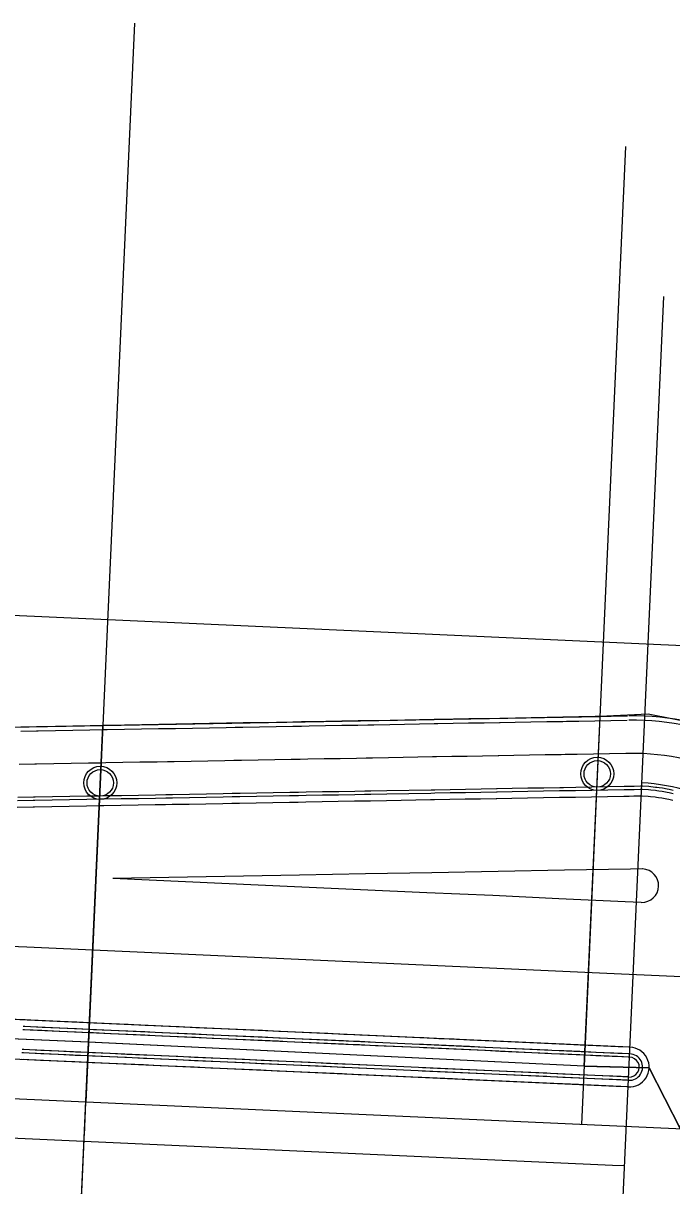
# Model space of a CAD drawing. Extents: x -70 to 701944, y -4 to 666871.
# Drawn here: x 665584.8 to 665682.8, y 656643.3 to 656819 of the extents above; entities that cross this region are included whole.
import ezdxf

# ---------------------------------------------------------------- set-up
doc = ezdxf.new("R2010")
doc.units = 0
for name, color, linetype in [('R_Detour', 7, 'Continuous'), ('R_Draft', 7, 'Continuous'), ('R_Drive', 7, 'Continuous'), ('R_Horz Alg', 7, 'Continuous'), ('R_No Plot', 7, 'Continuous'), ('R_Proposed Road', 7, 'Continuous'), ('R_ROW', 7, 'Continuous'), ('R_Striping', 7, 'Continuous'), ('R_Water', 7, 'Continuous')]:
    doc.layers.add(name, color=color, linetype=linetype)

msp = doc.modelspace()

# ---------------------------------------------------------------- linework, layer by layer
at = {"layer": 'R_Detour'}
for p, q in [((665601.62, 656819), (665594.25, 656655.91)), ((665675.86, 656800.36), (665669.18, 656652.52)), ((665588.06, 656518.93), (665594.25, 656655.91))]:
    msp.add_line(p, q, dxfattribs=at)
at = {"layer": 'R_Draft'}
msp.add_line((665672.15, 656567.33), (665681.65, 656777.68), dxfattribs=at)
msp.add_arc((665677.11, 656677.19), 27, 25.2312, 87.4085, dxfattribs=at)
at = {"layer": 'R_Drive'}
msp.add_lwpolyline([(665676.11, 656713.6), (665673.65, 656713.56), (665671.21, 656713.51), (665668.78, 656713.47), (665666.92, 656713.43), (665666.36, 656713.42), (665663.95, 656713.38), (665661.55, 656713.34), (665659.17, 656713.29), (665656.91, 656713.25), (665656.8, 656713.25), (665654.45, 656713.21), (665652.11, 656713.17), (665649.79, 656713.12), (665647.49, 656713.08), (665646.89, 656713.07), (665640.21, 656712.95), (665637.81, 656712.91), (665636.87, 656712.89), (665635.38, 656712.86), (665632.94, 656712.82), (665630.49, 656712.78), (665628.02, 656712.73), (665626.85, 656712.71), (665625.54, 656712.69), (665623.04, 656712.64), (665620.53, 656712.59), (665618.01, 656712.55), (665616.83, 656712.53), (665615.48, 656712.5), (665612.93, 656712.46), (665610.38, 656712.41), (665607.82, 656712.36), (665606.81, 656712.35), (665605.24, 656712.32), (665602.66, 656712.27), (665600.07, 656712.22), (665597.47, 656712.18), (665596.8, 656712.17), (665594.87, 656712.13), (665592.26, 656712.08), (665589.64, 656712.04), (665587.02, 656711.99), (665586.78, 656711.98), (665584.4, 656711.94)], dxfattribs=at)
at = {"layer": 'R_Horz Alg'}
msp.add_line((667725.26, 656559.62), (664961.47, 656684.5), dxfattribs=at)
msp.add_lwpolyline([(665594.03, 656650.91), (665594.25, 656655.91)], dxfattribs=at)
at = {"layer": 'R_No Plot'}
for p, q in [((667813.84, 656555.62), (664810.54, 656691.32)), ((667725.26, 656559.62), (664961.47, 656684.5))]:
    msp.add_line(p, q, dxfattribs=at)
for points in [[(665596.83, 656712.83), (665671.96, 656714.19), (665669.58, 656661.33), (665594.66, 656664.95)], [(665686.93, 656713.03), (665679.27, 656714.53), (665671.96, 656714.19), (665669.56, 656661.33), (665679.41, 656661.07), (665684.16, 656651.84)], [(665496.64, 656711.02), (665596.83, 656712.83), (665594.62, 656664.96), (665494.74, 656669.27)], [(665494.74, 656669.27), (665491.76, 656602.98), (665546.7, 656600.49), (665591.55, 656595.97), (665594.66, 656664.95)], [(665694.15, 656651.39), (665684.16, 656651.84), (665679.41, 656661.07), (665669.58, 656661.33), (665594.62, 656664.96), (665591.55, 656595.97), (665625.94, 656584.94), (665653.94, 656571.2), (665676.66, 656563.49), (665690.05, 656560.65)]]:
    msp.add_lwpolyline(points, close=True, dxfattribs=at)
for centre in [(665671.57, 656705.53), (665596.43, 656704.17)]:
    msp.add_circle(centre, 2.5, dxfattribs=at)
at = {"layer": 'R_Proposed Road'}
for p, q in [((665676.53, 656664.2), (665476.73, 656673.23)), ((665676.26, 656658.21), (665476.46, 656667.23))]:
    msp.add_line(p, q, dxfattribs=at)
for points in [[(665676.14, 656714.27), (665673.68, 656714.22), (665671.24, 656714.18), (665668.81, 656714.13), (665666.95, 656714.1), (665666.39, 656714.09), (665663.98, 656714.05), (665661.58, 656714), (665659.2, 656713.96), (665656.94, 656713.92), (665656.83, 656713.92), (665654.48, 656713.87), (665652.14, 656713.83), (665649.82, 656713.79), (665647.52, 656713.75), (665646.92, 656713.74), (665640.24, 656713.62), (665637.84, 656713.57), (665636.9, 656713.56), (665635.41, 656713.53), (665632.97, 656713.49), (665630.52, 656713.44), (665628.05, 656713.4), (665626.88, 656713.38), (665625.57, 656713.35), (665623.07, 656713.31), (665620.56, 656713.26), (665618.04, 656713.22), (665616.86, 656713.19), (665615.51, 656713.17), (665612.96, 656713.12), (665610.41, 656713.08), (665607.85, 656713.03), (665606.84, 656713.01), (665605.27, 656712.98), (665602.69, 656712.94), (665600.1, 656712.89), (665597.5, 656712.84), (665596.83, 656712.83), (665594.9, 656712.8), (665592.29, 656712.75), (665589.67, 656712.7), (665587.05, 656712.65), (665586.81, 656712.65), (665584.43, 656712.61)], [(665676.11, 656713.6), (665673.65, 656713.56), (665671.21, 656713.51), (665668.78, 656713.47), (665666.92, 656713.43), (665666.36, 656713.42), (665663.95, 656713.38), (665661.55, 656713.34), (665659.17, 656713.29), (665656.91, 656713.25), (665656.8, 656713.25), (665654.45, 656713.21), (665652.11, 656713.17), (665649.79, 656713.12), (665647.49, 656713.08), (665646.89, 656713.07), (665640.21, 656712.95), (665637.81, 656712.91), (665636.87, 656712.89), (665635.38, 656712.86), (665632.94, 656712.82), (665630.49, 656712.78), (665628.02, 656712.73), (665626.85, 656712.71), (665625.54, 656712.69), (665623.04, 656712.64), (665620.53, 656712.59), (665618.01, 656712.55), (665616.83, 656712.53), (665615.48, 656712.5), (665612.93, 656712.46), (665610.38, 656712.41), (665607.82, 656712.36), (665606.81, 656712.35), (665605.24, 656712.32), (665602.66, 656712.27), (665600.07, 656712.22), (665597.47, 656712.18), (665596.8, 656712.17), (665594.87, 656712.13), (665592.26, 656712.08), (665589.64, 656712.04), (665587.02, 656711.99), (665586.78, 656711.98), (665584.4, 656711.94)], [(665676.42, 656708.62), (665676.12, 656708.61), (665675.88, 656708.61), (665673.43, 656708.56), (665670.98, 656708.52), (665668.55, 656708.47), (665666.7, 656708.44), (665666.13, 656708.43), (665663.72, 656708.39), (665661.33, 656708.34), (665658.94, 656708.3), (665656.68, 656708.26), (665656.58, 656708.26), (665654.23, 656708.21), (665651.89, 656708.17), (665649.57, 656708.13), (665647.26, 656708.09), (665646.66, 656708.08), (665639.99, 656707.96), (665637.58, 656707.91), (665636.64, 656707.9), (665635.16, 656707.87), (665632.72, 656707.82), (665630.26, 656707.78), (665627.79, 656707.74), (665626.63, 656707.71), (665625.31, 656707.69), (665622.81, 656707.65), (665620.31, 656707.6), (665617.78, 656707.55), (665616.61, 656707.53), (665615.25, 656707.51), (665612.71, 656707.46), (665610.15, 656707.42), (665607.59, 656707.37), (665606.59, 656707.35), (665605.02, 656707.32), (665602.43, 656707.28), (665599.84, 656707.23), (665597.25, 656707.18), (665596.57, 656707.17), (665594.64, 656707.14), (665592.03, 656707.09), (665589.42, 656707.04), (665586.8, 656706.99), (665586.55, 656706.99), (665584.17, 656706.95)], [(665678.3, 656703.66), (665678.12, 656703.66), (665677.15, 656703.64), (665676.49, 656703.63), (665675.89, 656703.62), (665675.66, 656703.61), (665673.2, 656703.57), (665670.76, 656703.52), (665668.33, 656703.48), (665666.47, 656703.44), (665665.9, 656703.43), (665663.5, 656703.39), (665661.1, 656703.35), (665658.72, 656703.3), (665656.45, 656703.26), (665656.35, 656703.26), (665654, 656703.22), (665651.66, 656703.18), (665649.34, 656703.13), (665647.04, 656703.09), (665646.44, 656703.08), (665639.76, 656702.96), (665637.35, 656702.92), (665636.42, 656702.9), (665634.93, 656702.87), (665632.49, 656702.83), (665630.04, 656702.79), (665627.57, 656702.74), (665626.4, 656702.72), (665625.09, 656702.7), (665622.59, 656702.65), (665620.08, 656702.61), (665617.56, 656702.56), (665616.38, 656702.54), (665615.03, 656702.51), (665612.48, 656702.47), (665609.93, 656702.42), (665607.36, 656702.37), (665606.36, 656702.36), (665604.79, 656702.33), (665602.21, 656702.28), (665599.62, 656702.23), (665597.02, 656702.19), (665596.34, 656702.18), (665594.42, 656702.14), (665591.81, 656702.09), (665589.19, 656702.05), (665586.57, 656702), (665586.33, 656701.99), (665583.95, 656701.95)], [(665683.05, 656703.03), (665682.46, 656703.16), (665682.16, 656703.22), (665681.43, 656703.35), (665680.92, 656703.42), (665680.59, 656703.47), (665680.39, 656703.49), (665679.67, 656703.57), (665679.35, 656703.6), (665678.41, 656703.67), (665678.31, 656703.67), (665678.3, 656703.66)], [(665678.24, 656702.16), (665678.05, 656702.16), (665677.08, 656702.14), (665676.42, 656702.13), (665675.83, 656702.12), (665675.59, 656702.11), (665673.13, 656702.07), (665670.69, 656702.02), (665668.26, 656701.98), (665666.41, 656701.95), (665665.84, 656701.94), (665663.43, 656701.89), (665661.03, 656701.85), (665658.65, 656701.81), (665656.39, 656701.77), (665656.28, 656701.76), (665653.93, 656701.72), (665651.6, 656701.68), (665649.28, 656701.64), (665646.97, 656701.59), (665646.37, 656701.58), (665639.69, 656701.46), (665637.29, 656701.42), (665636.35, 656701.4), (665634.86, 656701.38), (665632.42, 656701.33), (665629.97, 656701.29), (665627.5, 656701.24), (665626.33, 656701.22), (665625.02, 656701.2), (665622.52, 656701.15), (665620.01, 656701.11), (665617.49, 656701.06), (665616.31, 656701.04), (665614.96, 656701.02), (665612.41, 656700.97), (665609.86, 656700.92), (665607.3, 656700.88), (665606.3, 656700.86), (665604.72, 656700.83), (665602.14, 656700.78), (665599.55, 656700.74), (665596.95, 656700.69), (665596.28, 656700.68), (665594.35, 656700.64), (665591.74, 656700.59), (665589.12, 656700.55), (665586.5, 656700.5), (665586.26, 656700.5), (665583.88, 656700.45)], [(665678.28, 656703.16), (665678.1, 656703.16), (665677.13, 656703.14), (665676.47, 656703.13), (665675.87, 656703.12), (665675.63, 656703.11), (665673.18, 656703.07), (665670.74, 656703.02), (665668.3, 656702.98), (665666.45, 656702.95), (665665.88, 656702.94), (665663.47, 656702.89), (665661.08, 656702.85), (665658.7, 656702.8), (665656.43, 656702.76), (665656.33, 656702.76), (665653.98, 656702.72), (665651.64, 656702.68), (665649.32, 656702.64), (665647.02, 656702.59), (665646.41, 656702.58), (665639.74, 656702.46), (665637.33, 656702.42), (665636.4, 656702.4), (665634.91, 656702.37), (665632.47, 656702.33), (665630.01, 656702.29), (665627.55, 656702.24), (665626.38, 656702.22), (665625.06, 656702.2), (665622.57, 656702.15), (665620.06, 656702.11), (665617.54, 656702.06), (665616.36, 656702.04), (665615, 656702.01), (665612.46, 656701.97), (665609.91, 656701.92), (665607.34, 656701.88), (665606.34, 656701.86), (665604.77, 656701.83), (665602.19, 656701.78), (665599.6, 656701.74), (665597, 656701.69), (665596.32, 656701.68), (665594.4, 656701.64), (665591.79, 656701.59), (665589.17, 656701.55), (665586.55, 656701.5), (665586.3, 656701.49), (665583.92, 656701.45)], [(665682.98, 656701.52), (665682.39, 656701.65), (665682.1, 656701.71), (665681.36, 656701.84), (665680.85, 656701.92), (665680.52, 656701.96), (665680.33, 656701.99), (665679.6, 656702.07), (665679.29, 656702.09), (665678.34, 656702.16), (665678.24, 656702.16), (665678.24, 656702.16)], [(665683.03, 656702.53), (665682.44, 656702.66), (665682.14, 656702.72), (665681.41, 656702.85), (665680.9, 656702.93), (665680.56, 656702.97), (665680.37, 656703), (665679.65, 656703.07), (665679.33, 656703.1), (665678.39, 656703.17), (665678.29, 656703.17), (665678.28, 656703.16)], [(665676.52, 656664.2), (665674.71, 656664.28), (665664.72, 656664.73), (665654.73, 656665.18), (665644.74, 656665.63), (665634.75, 656666.09), (665624.76, 656666.54), (665614.78, 656666.99), (665604.79, 656667.44), (665594.8, 656667.89), (665584.81, 656668.34), (665574.82, 656668.79)], [(665676.52, 656664.2), (665676.34, 656664.21), (665675.37, 656664.25), (665674.71, 656664.28), (665674.12, 656664.31), (665673.88, 656664.32), (665671.43, 656664.43), (665669, 656664.54), (665666.57, 656664.65), (665664.72, 656664.73), (665664.16, 656664.76), (665661.76, 656664.87), (665659.37, 656664.97), (665656.99, 656665.08), (665654.73, 656665.18), (665654.63, 656665.19), (665652.29, 656665.29), (665649.96, 656665.4), (665647.64, 656665.5), (665645.35, 656665.61), (665644.74, 656665.63), (665638.09, 656665.94), (665635.69, 656666.04), (665634.75, 656666.09), (665633.27, 656666.15), (665630.84, 656666.26), (665628.39, 656666.37), (665625.93, 656666.49), (665624.76, 656666.54), (665623.45, 656666.6), (665620.97, 656666.71), (665618.46, 656666.82), (665615.95, 656666.94), (665614.78, 656666.99), (665613.42, 656667.05), (665610.89, 656667.16), (665608.34, 656667.28), (665605.78, 656667.4), (665604.79, 656667.44), (665603.22, 656667.51), (665600.64, 656667.63), (665598.06, 656667.74), (665595.47, 656667.86), (665594.8, 656667.89), (665592.87, 656667.98), (665590.27, 656668.1), (665587.66, 656668.21), (665585.05, 656668.33), (665584.81, 656668.34), (665582.43, 656668.45)], [(665676.45, 656662.7), (665674.65, 656662.78), (665664.66, 656663.23), (665654.67, 656663.69), (665644.68, 656664.14), (665634.69, 656664.59), (665624.7, 656665.04), (665614.71, 656665.49), (665604.72, 656665.94), (665594.73, 656666.39), (665584.74, 656666.84)], [(665676.45, 656662.7), (665676.27, 656662.71), (665675.3, 656662.75), (665674.65, 656662.78), (665674.05, 656662.81), (665673.81, 656662.82), (665671.37, 656662.93), (665668.93, 656663.04), (665666.5, 656663.15), (665664.66, 656663.23), (665664.09, 656663.26), (665661.69, 656663.37), (665659.3, 656663.48), (665656.92, 656663.58), (665654.67, 656663.69), (665654.56, 656663.69), (665652.22, 656663.8), (665649.89, 656663.9), (665647.58, 656664.01), (665645.28, 656664.11), (665644.68, 656664.14), (665638.02, 656664.44), (665635.62, 656664.55), (665634.69, 656664.59), (665633.2, 656664.65), (665630.77, 656664.76), (665628.32, 656664.88), (665625.86, 656664.99), (665624.7, 656665.04), (665623.39, 656665.1), (665620.9, 656665.21), (665618.4, 656665.32), (665615.88, 656665.44), (665614.71, 656665.49), (665613.36, 656665.55), (665610.82, 656665.67), (665608.27, 656665.78), (665605.72, 656665.9), (665604.72, 656665.94), (665603.15, 656666.01), (665600.58, 656666.13), (665597.99, 656666.25), (665595.4, 656666.36), (665594.73, 656666.39), (665592.81, 656666.48), (665590.2, 656666.6), (665587.6, 656666.72), (665584.98, 656666.83), (665584.74, 656666.84)], [(665676.48, 656663.2), (665674.67, 656663.28), (665664.68, 656663.73), (665654.69, 656664.18), (665644.7, 656664.64), (665634.71, 656665.09), (665624.72, 656665.54), (665614.73, 656665.99), (665604.74, 656666.44), (665594.75, 656666.89), (665584.76, 656667.34)], [(665676.48, 656663.2), (665676.3, 656663.21), (665675.33, 656663.25), (665674.67, 656663.28), (665674.07, 656663.31), (665673.84, 656663.32), (665671.39, 656663.43), (665668.95, 656663.54), (665666.53, 656663.65), (665664.68, 656663.73), (665664.11, 656663.76), (665661.71, 656663.87), (665659.32, 656663.98), (665656.95, 656664.08), (665654.69, 656664.18), (665654.59, 656664.19), (665652.24, 656664.3), (665649.91, 656664.4), (665647.6, 656664.51), (665645.3, 656664.61), (665644.7, 656664.64), (665638.04, 656664.94), (665635.64, 656665.05), (665634.71, 656665.09), (665633.23, 656665.15), (665630.79, 656665.26), (665628.35, 656665.37), (665625.88, 656665.49), (665624.72, 656665.54), (665623.41, 656665.6), (665620.92, 656665.71), (665618.42, 656665.82), (665615.9, 656665.94), (665614.73, 656665.99), (665613.38, 656666.05), (665610.84, 656666.17), (665608.29, 656666.28), (665605.74, 656666.4), (665604.74, 656666.44), (665603.17, 656666.51), (665600.6, 656666.63), (665598.02, 656666.75), (665595.43, 656666.86), (665594.75, 656666.89), (665592.83, 656666.98), (665590.23, 656667.1), (665587.62, 656667.21), (665585.01, 656667.33), (665584.76, 656667.34)], [(665676.3, 656659.2), (665674.49, 656659.29), (665664.5, 656659.74), (665654.51, 656660.19), (665644.52, 656660.64), (665634.53, 656661.09), (665624.54, 656661.54), (665614.55, 656661.99), (665604.56, 656662.45), (665594.57, 656662.9), (665584.58, 656663.35)], [(665676.3, 656659.2), (665676.11, 656659.21), (665675.15, 656659.26), (665674.49, 656659.29), (665673.89, 656659.31), (665673.66, 656659.32), (665671.21, 656659.43), (665668.77, 656659.54), (665666.35, 656659.65), (665664.5, 656659.74), (665663.93, 656659.76), (665661.53, 656659.87), (665659.14, 656659.98), (665656.77, 656660.09), (665654.51, 656660.19), (665654.41, 656660.19), (665652.06, 656660.3), (665649.73, 656660.4), (665647.42, 656660.51), (665645.12, 656660.61), (665644.52, 656660.64), (665637.86, 656660.94), (665635.46, 656661.05), (665634.53, 656661.09), (665633.05, 656661.16), (665630.61, 656661.27), (665628.17, 656661.38), (665625.7, 656661.49), (665624.54, 656661.54), (665623.23, 656661.6), (665620.74, 656661.71), (665618.24, 656661.83), (665615.72, 656661.94), (665614.55, 656661.99), (665613.2, 656662.06), (665610.66, 656662.17), (665608.11, 656662.28), (665605.56, 656662.4), (665604.56, 656662.45), (665602.99, 656662.52), (665600.42, 656662.63), (665597.84, 656662.75), (665595.25, 656662.87), (665594.57, 656662.9), (665592.65, 656662.98), (665590.05, 656663.1), (665587.44, 656663.22), (665584.83, 656663.34), (665584.58, 656663.35)], [(665676.32, 656659.7), (665674.51, 656659.79), (665664.52, 656660.24), (665654.53, 656660.69), (665644.54, 656661.14), (665634.55, 656661.59), (665624.56, 656662.04), (665614.57, 656662.49), (665604.58, 656662.94), (665594.59, 656663.4), (665584.6, 656663.85)], [(665676.32, 656659.7), (665676.14, 656659.71), (665675.17, 656659.76), (665674.51, 656659.79), (665673.91, 656659.81), (665673.68, 656659.82), (665671.23, 656659.93), (665668.79, 656660.04), (665666.37, 656660.15), (665664.52, 656660.24), (665663.95, 656660.26), (665661.55, 656660.37), (665659.16, 656660.48), (665656.79, 656660.59), (665654.53, 656660.69), (665654.43, 656660.69), (665652.08, 656660.8), (665649.75, 656660.9), (665647.44, 656661.01), (665645.14, 656661.11), (665644.54, 656661.14), (665637.89, 656661.44), (665635.49, 656661.55), (665634.55, 656661.59), (665633.07, 656661.66), (665630.64, 656661.77), (665628.19, 656661.88), (665625.73, 656661.99), (665624.56, 656662.04), (665623.25, 656662.1), (665620.76, 656662.21), (665618.26, 656662.33), (665615.75, 656662.44), (665614.57, 656662.49), (665613.22, 656662.55), (665610.68, 656662.67), (665608.14, 656662.78), (665605.58, 656662.9), (665604.58, 656662.94), (665603.01, 656663.02), (665600.44, 656663.13), (665597.86, 656663.25), (665595.27, 656663.37), (665594.59, 656663.4), (665592.67, 656663.48), (665590.07, 656663.6), (665587.46, 656663.72), (665584.85, 656663.84), (665584.6, 656663.85)], [(665676.25, 656658.21), (665674.44, 656658.29), (665664.45, 656658.74), (665654.46, 656659.19), (665644.47, 656659.64), (665634.48, 656660.09), (665624.49, 656660.54), (665614.5, 656661), (665604.51, 656661.45), (665594.52, 656661.9), (665584.53, 656662.35)], [(665676.25, 656658.21), (665676.07, 656658.21), (665675.1, 656658.26), (665674.44, 656658.29), (665673.85, 656658.31), (665673.61, 656658.32), (665671.16, 656658.44), (665668.73, 656658.55), (665666.3, 656658.65), (665664.45, 656658.74), (665663.89, 656658.76), (665661.48, 656658.87), (665659.1, 656658.98), (665656.72, 656659.09), (665654.46, 656659.19), (665654.36, 656659.19), (665652.02, 656659.3), (665649.69, 656659.41), (665647.37, 656659.51), (665645.07, 656659.61), (665644.47, 656659.64), (665637.82, 656659.94), (665635.42, 656660.05), (665634.48, 656660.09), (665633, 656660.16), (665630.57, 656660.27), (665628.12, 656660.38), (665625.66, 656660.49), (665624.49, 656660.54), (665623.18, 656660.6), (665620.69, 656660.72), (665618.19, 656660.83), (665615.68, 656660.94), (665614.5, 656661), (665613.15, 656661.06), (665610.62, 656661.17), (665608.07, 656661.29), (665605.51, 656661.4), (665604.51, 656661.45), (665602.95, 656661.52), (665600.37, 656661.63), (665597.79, 656661.75), (665595.2, 656661.87), (665594.52, 656661.9), (665592.6, 656661.98), (665590, 656662.1), (665587.39, 656662.22), (665584.78, 656662.34)]]:
    msp.add_lwpolyline(points, dxfattribs=at)
for centre, radius, start, end in [((665677.04, 656675.13), 39.17, 36.7307, 91.0369), ((665677.04, 656675.13), 38.5, 36.7307, 91.0369), ((665677.04, 656675.13), 33.5, 33.2894, 91.0369), ((665676.42, 656661.2), 3, 266.9254, 87.9006), ((665676.42, 656661.2), 2, 266.9254, 87.9006), ((665676.42, 656661.2), 1.5, 266.9254, 87.9006)]:
    msp.add_arc(centre, radius, start, end, dxfattribs=at)
at = {"layer": 'R_ROW'}
msp.add_lwpolyline([(668183.45, 656677.29), (668041.7, 656619.63), (667513.59, 656642.26), (667480, 656629.76), (667392.27, 656637.73), (667276.83, 656674.98), (667204.95, 656679.23), (667093.98, 656660.22), (667018.55, 656674.64), (666944.63, 656677.98), (666832.93, 656665.01), (666352.77, 656716.73), (665777.5, 656723.7), (665727.42, 656722.96), (665452.7, 656735.37), (665090.34, 656757.75), (665090.29, 656778.78), (664696.26, 656796.57), (664695.54, 656784.55), (664566.62, 656799.96)], dxfattribs=at)
at = {"layer": 'R_Striping'}
for points in [[(665678.44, 656691.16), (665676.62, 656691.13), (665666.6, 656690.95), (665656.59, 656690.77), (665646.57, 656690.59), (665636.55, 656690.4), (665626.53, 656690.22), (665598.31, 656689.71)], [(665678.23, 656686.1), (665675.77, 656686.21), (665665.78, 656686.66), (665655.79, 656687.12), (665645.79, 656687.57), (665635.8, 656688.02), (665625.81, 656688.47), (665598.31, 656689.71)], [(665703.61, 656673.99), (665675.24, 656675.25), (665665.25, 656675.7), (665655.26, 656676.15), (665645.27, 656676.6), (665635.28, 656677.05), (665625.29, 656677.5), (665615.3, 656677.96), (665605.31, 656678.41), (665595.32, 656678.86), (665585.33, 656679.31), (665575.33, 656679.76)], [(665675.67, 656646.26), (665673.86, 656646.34), (665663.87, 656646.79), (665653.88, 656647.24), (665643.89, 656647.69), (665633.91, 656648.14), (665623.92, 656648.59), (665613.93, 656649.05), (665603.94, 656649.5), (665593.95, 656649.95), (665583.96, 656650.4), (665573.97, 656650.85), (665563.99, 656651.3), (665554, 656651.75), (665544.01, 656652.2), (665534.02, 656652.66), (665524.03, 656653.11), (665514.04, 656653.56), (665504.05, 656654.01), (665494.06, 656654.46), (665484.08, 656654.91), (665476.79, 656655.24)]]:
    msp.add_lwpolyline(points, dxfattribs=at)
msp.add_arc((665678.32, 656688.63), 2.53, 268.076, 87.3847, dxfattribs=at)
at = {"layer": 'R_Water'}
for centre in [(665671.57, 656705.53), (665596.43, 656704.17)]:
    msp.add_circle(centre, 2, dxfattribs=at)

doc.saveas('drawing.dxf')
